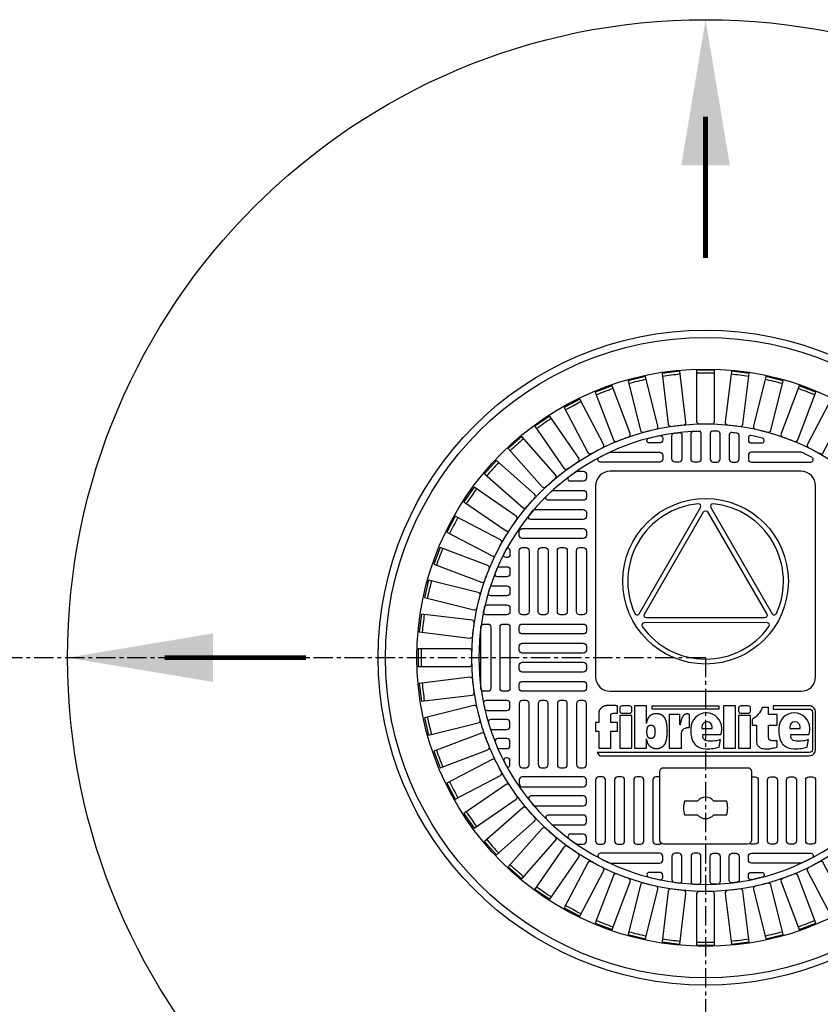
# Model space of a CAD drawing. Extents: x -169 to 7270, y -140 to 2984.
# Tile 576 of 656: x 6406 to 6427, y 1241 to 1266. Entities that reach past the tile are written whole.
import ezdxf

# ---------------------------------------------------------------- set-up
doc = ezdxf.new("R2010")
doc.units = 0
doc.header["$MEASUREMENT"] = 0
doc.linetypes.add('CENTER1', pattern=[0.6625, 0.5, -0.075, 0.0125, -0.075])
for name, color, linetype in [('CENTERLINE', 3, 'CENTER1'), ('MONITOR-WELL-COVER', 2, 'CONTINUOUS'), ('MONITOR-WELL-COVER-HATCH', 252, 'CONTINUOUS'), ('TANK-SLOPE', 3, 'CONTINUOUS')]:
    doc.layers.add(name, color=color, linetype=linetype)

# ---------------------------------------------------------------- blocks, each defined once
blk = doc.blocks.new('A$C50C34665')
at = {"layer": 'MONITOR-WELL-COVER', "color": 2}
for points in [[(-14.27, 5.83), (-14.27, 4.51), (-14.7, 4.51), (-14.7, 3.35), (-14.27, 3.35), (-14.27, 1.04), (-12.64, 1.04), (-12.64, 3.35), (-11.71, 3.35), (-11.71, 4.51), (-12.64, 4.51), (-12.64, 5.43, -0.414214), (-12.33, 5.74), (-11.71, 5.74), (-11.71, 6.75)], [(-3.27, 4.19), (-3.3, 4.19), (-3.3, 5.56), (-4.73, 5.56), (-4.73, 1.04), (-3.1, 1.04), (-3.1, 2.94, -0.414214), (-2.23, 3.82), (-2, 3.82), (-2, 5.56, 0.015515), (-2.07, 5.59, 0.024733), (-2.11, 5.61, 0.005946), (-2.2, 5.64, 0.01287), (-2.24, 5.65, 0.049414), (-2.32, 5.67, 0.053929), (-2.4, 5.66, 0.036627), (-2.48, 5.64, 0.042565), (-2.54, 5.62, 0.006291), (-2.59, 5.59, 0.008872), (-2.63, 5.57, 0.009321), (-2.69, 5.53, 0.009742), (-2.75, 5.5, 0.028906), (-2.8, 5.45, 0.027693), (-2.85, 5.4, 0.02663), (-2.9, 5.35, 0.041647), (-2.93, 5.3, 0.000265), (-2.95, 5.25, 0.000163), (-2.99, 5.17, 0.000116), (-3.04, 5.07, 0.000666), (-3.05, 5.06, 0.034843), (-3.06, 5.02, 0.014153), (-3.09, 4.94, 0.001676), (-3.11, 4.87, -0.00303), (-3.13, 4.79, -0.000398), (-3.15, 4.72, 0.000724), (-3.17, 4.65, 0.00166), (-3.19, 4.57, 0.006697), (-3.2, 4.55, 0.003794), (-3.2, 4.53, 0.000693), (-3.22, 4.42, 0.000272), (-3.23, 4.41, 0.00002), (-3.27, 4.22, 0.002677), (-3.27, 4.2, 0.000101), (-3.27, 4.19)]]:
    blk.add_lwpolyline(points, format="xyb", dxfattribs=at)
for points in [[(9.29, 6.75), (9.29, 6.31), (14.18, 6.31, -0.414214), (14.6, 5.9), (14.6, 0.85, -0.414214), (14.18, 0.44), (-14.49, 0.44), (-14.16, 0), (14.16, 0, 0.414214), (15.03, 0.88), (15.03, 5.87, 0.414214), (14.16, 6.75)], [(-11.11, 5.74), (-10.11, 5.74, 0.414214), (-9.79, 6.05), (-9.79, 6.43, 0.414214), (-10.11, 6.75), (-11.11, 6.75, 0.414214), (-11.42, 6.43), (-11.42, 6.05, 0.414214)], [(4.94, 5.74), (5.94, 5.74, 0.414214), (6.26, 6.05), (6.26, 6.43, 0.414214), (5.94, 6.75), (4.94, 6.75, 0.414214), (4.63, 6.43), (4.63, 6.05, 0.414214)], [(2.2, 2.2), (1.93, 2.12), (1.78, 2.08), (1.63, 2.04), (1.43, 2), (1.21, 1.98), (0.93, 1.97), (0.73, 1.96), (0.5, 1.98), (0.32, 2.02), (0.14, 2.08), (0, 2.19), (-0.09, 2.28), (-0.17, 2.41), (-0.19, 2.5), (-0.19, 2.89), (2.25, 2.89), (2.29, 3.01), (2.31, 3.12), (2.34, 3.29), (2.35, 3.43), (2.36, 3.55), (2.37, 3.71, 1), (-1.82, 3.71), (-1.82, 3.5), (-1.81, 3.24), (-1.82, 3.02), (-1.78, 2.75), (-1.74, 2.51), (-1.69, 2.29), (-1.6, 2.04), (-1.52, 1.89), (-1.41, 1.73), (-1.3, 1.59), (-1.15, 1.44), (-1, 1.33), (-0.82, 1.21), (-0.64, 1.13), (-0.41, 1.04), (-0.16, 0.99), (0.15, 0.95), (0.47, 0.95), (0.74, 0.95), (1.03, 0.97), (1.26, 1), (1.45, 1.02), (1.61, 1.06), (1.78, 1.1), (1.97, 1.16), (2.01, 1.18)], [(9.82, 1.17), (9.82, 2.02), (9.11, 2.02, -0.414214), (8.67, 2.46), (8.67, 4.13), (9.82, 4.13), (9.82, 5.6), (8.67, 5.6), (8.67, 6.51), (7.83, 6.51, -0.161868), (6.46, 4.92), (6.46, 4.12), (7.04, 4.12), (7.04, 1.84), (7.08, 1.67), (7.11, 1.53), (7.18, 1.43), (7.25, 1.33), (7.35, 1.25), (7.45, 1.16), (7.55, 1.09), (7.77, 1), (7.97, 0.97), (8.13, 0.95), (8.28, 0.95), (8.47, 0.95), (8.67, 0.95), (8.83, 0.96), (9, 0.98), (9.14, 1.01), (9.29, 1.05), (9.44, 1.08), (9.64, 1.12)], [(11.69, 2.5), (11.69, 2.89), (14.14, 2.89), (14.18, 3.01), (14.19, 3.12), (14.22, 3.29), (14.24, 3.43), (14.24, 3.55), (14.25, 3.71, 1), (10.06, 3.71), (10.07, 3.5), (10.07, 3.24), (10.07, 3.02), (10.1, 2.75), (10.14, 2.51), (10.19, 2.29), (10.28, 2.04), (10.37, 1.89), (10.48, 1.73), (10.58, 1.59), (10.73, 1.44), (10.88, 1.33), (11.06, 1.21), (11.24, 1.13), (11.47, 1.04), (11.72, 0.99), (12.03, 0.95), (12.35, 0.95), (12.62, 0.95), (12.92, 0.97), (13.15, 1), (13.33, 1.02), (13.49, 1.06), (13.66, 1.1), (13.85, 1.16), (13.89, 1.18), (14.08, 2.2), (13.81, 2.12), (13.67, 2.08), (13.52, 2.04), (13.31, 2), (13.09, 1.98), (12.81, 1.97), (12.61, 1.96), (12.39, 1.98), (12.2, 2.02), (12.02, 2.08), (11.88, 2.19), (11.79, 2.28), (11.72, 2.41)], [(1.07, 3.71), (1.07, 3.89, 1), (-0.33, 3.89), (-0.33, 3.71)], [(12.95, 3.71), (12.95, 3.89, 1), (11.55, 3.89), (11.55, 3.71)]]:
    blk.add_lwpolyline(points, format="xyb", close=True, dxfattribs=at)
for points in [[(-11.71, 6.75), (-11.8, 6.76), (-11.88, 6.77), (-11.95, 6.78), (-12.02, 6.78), (-12.07, 6.79), (-12.12, 6.8), (-12.17, 6.8), (-12.21, 6.8), (-12.25, 6.81), (-12.3, 6.81), (-12.34, 6.81), (-12.38, 6.81), (-12.42, 6.81), (-12.46, 6.81), (-12.5, 6.81), (-12.55, 6.81), (-12.59, 6.81), (-12.63, 6.81), (-12.67, 6.81), (-12.71, 6.81), (-12.75, 6.81), (-12.8, 6.81), (-12.84, 6.81), (-12.88, 6.81), (-12.93, 6.81), (-12.98, 6.81), (-13.02, 6.8), (-13.07, 6.8), (-13.11, 6.8), (-13.15, 6.79), (-13.2, 6.79), (-13.23, 6.78), (-13.27, 6.78), (-13.31, 6.77), (-13.34, 6.76), (-13.37, 6.76), (-13.4, 6.75), (-13.42, 6.74), (-13.45, 6.74), (-13.48, 6.73), (-13.5, 6.72), (-13.53, 6.71), (-13.55, 6.7), (-13.57, 6.7), (-13.6, 6.69), (-13.62, 6.68), (-13.64, 6.66), (-13.67, 6.65), (-13.69, 6.64), (-13.71, 6.63), (-13.73, 6.61), (-13.75, 6.6), (-13.77, 6.59), (-13.79, 6.57), (-13.81, 6.56), (-13.83, 6.54), (-13.84, 6.53), (-13.86, 6.52), (-13.87, 6.51), (-13.89, 6.49), (-13.9, 6.48), (-13.92, 6.47), (-13.93, 6.45), (-13.95, 6.44), (-13.96, 6.42), (-13.98, 6.41), (-14, 6.39), (-14.02, 6.37), (-14.04, 6.35), (-14.06, 6.33), (-14.07, 6.31), (-14.09, 6.29), (-14.11, 6.27), (-14.12, 6.25), (-14.14, 6.23), (-14.15, 6.2), (-14.16, 6.18), (-14.18, 6.15), (-14.19, 6.12), (-14.2, 6.1), (-14.21, 6.06), (-14.22, 6.03), (-14.23, 6), (-14.24, 5.96), (-14.25, 5.93), (-14.26, 5.9), (-14.26, 5.87), (-14.27, 5.83)], [(-7.8, 4.38), (-7.8, 6.75), (-9.43, 6.75), (-9.43, 1.04), (-7.8, 1.04), (-7.8, 2.29)], [(-7.8, 4.38), (-7.8, 4.4), (-7.79, 4.45), (-7.78, 4.49), (-7.77, 4.54), (-7.76, 4.58), (-7.75, 4.63), (-7.74, 4.67), (-7.73, 4.71), (-7.71, 4.75), (-7.7, 4.79), (-7.69, 4.83), (-7.68, 4.87), (-7.66, 4.9), (-7.65, 4.94), (-7.63, 4.98), (-7.62, 5.01), (-7.6, 5.05), (-7.58, 5.08), (-7.56, 5.11), (-7.55, 5.14), (-7.53, 5.18), (-7.51, 5.21), (-7.48, 5.24), (-7.46, 5.27), (-7.44, 5.3), (-7.42, 5.33), (-7.39, 5.35), (-7.37, 5.38), (-7.34, 5.4), (-7.31, 5.43), (-7.29, 5.45), (-7.26, 5.47), (-7.23, 5.49), (-7.2, 5.52), (-7.17, 5.53), (-7.13, 5.55), (-7.1, 5.57), (-7.07, 5.59), (-7.03, 5.61), (-6.99, 5.62), (-6.95, 5.64), (-6.91, 5.65), (-6.87, 5.66), (-6.83, 5.68), (-6.79, 5.69), (-6.75, 5.7), (-6.71, 5.71), (-6.67, 5.71), (-6.63, 5.72), (-6.59, 5.72), (-6.55, 5.72), (-6.51, 5.73), (-6.46, 5.73), (-6.42, 5.73), (-6.38, 5.72), (-6.34, 5.72), (-6.3, 5.72), (-6.26, 5.71), (-6.22, 5.71), (-6.18, 5.7), (-6.14, 5.69), (-6.1, 5.68), (-6.06, 5.66), (-6.02, 5.65), (-5.98, 5.64), (-5.94, 5.62), (-5.9, 5.61), (-5.86, 5.59), (-5.83, 5.57), (-5.79, 5.55), (-5.76, 5.53), (-5.73, 5.52), (-5.7, 5.49), (-5.67, 5.47), (-5.64, 5.45), (-5.62, 5.43), (-5.59, 5.4), (-5.56, 5.38), (-5.54, 5.35), (-5.51, 5.33), (-5.49, 5.3), (-5.47, 5.27), (-5.45, 5.24), (-5.42, 5.21), (-5.4, 5.18), (-5.38, 5.14), (-5.36, 5.11), (-5.35, 5.08), (-5.33, 5.05), (-5.31, 5.01), (-5.3, 4.98), (-5.28, 4.94), (-5.27, 4.9), (-5.25, 4.87), (-5.24, 4.83), (-5.23, 4.79), (-5.22, 4.75), (-5.2, 4.71), (-5.19, 4.67), (-5.18, 4.63), (-5.17, 4.58), (-5.16, 4.54), (-5.15, 4.49), (-5.14, 4.45), (-5.13, 4.4), (-5.12, 4.35), (-5.11, 4.31), (-5.11, 4.26), (-5.1, 4.22), (-5.1, 4.18), (-5.09, 4.14), (-5.09, 4.1), (-5.08, 4.06), (-5.08, 4.02), (-5.08, 3.98), (-5.08, 3.94), (-5.07, 3.9), (-5.07, 3.86), (-5.07, 3.83), (-5.06, 3.79), (-5.06, 3.75), (-5.06, 3.71), (-5.06, 3.68), (-5.05, 3.64), (-5.05, 3.61), (-5.05, 3.57), (-5.05, 3.54), (-5.05, 3.5), (-5.05, 3.47), (-5.05, 3.43), (-5.04, 3.4), (-5.04, 3.37), (-5.04, 3.33), (-5.04, 3.3), (-5.04, 3.27), (-5.05, 3.24), (-5.05, 3.2), (-5.05, 3.17), (-5.05, 3.13), (-5.05, 3.1), (-5.05, 3.06), (-5.05, 3.03), (-5.06, 2.99), (-5.06, 2.95), (-5.06, 2.92), (-5.06, 2.88), (-5.07, 2.84), (-5.07, 2.8), (-5.07, 2.77), (-5.08, 2.73), (-5.08, 2.69), (-5.08, 2.65), (-5.08, 2.61), (-5.09, 2.57), (-5.09, 2.53), (-5.1, 2.49), (-5.1, 2.45), (-5.11, 2.41), (-5.11, 2.36), (-5.12, 2.32), (-5.13, 2.27), (-5.14, 2.22), (-5.15, 2.18), (-5.16, 2.13), (-5.17, 2.09), (-5.18, 2.04), (-5.19, 2), (-5.2, 1.96), (-5.22, 1.92), (-5.23, 1.88), (-5.24, 1.84), (-5.25, 1.8), (-5.27, 1.76), (-5.28, 1.73), (-5.3, 1.69), (-5.31, 1.66), (-5.33, 1.62), (-5.35, 1.59), (-5.36, 1.56), (-5.38, 1.53), (-5.4, 1.49), (-5.42, 1.46), (-5.45, 1.43), (-5.47, 1.4), (-5.49, 1.37), (-5.51, 1.34), (-5.54, 1.32), (-5.56, 1.29), (-5.59, 1.27), (-5.62, 1.24), (-5.64, 1.22), (-5.67, 1.2), (-5.7, 1.17), (-5.73, 1.15), (-5.76, 1.14), (-5.79, 1.12), (-5.83, 1.1), (-5.86, 1.08), (-5.9, 1.06), (-5.94, 1.05), (-5.98, 1.03), (-6.02, 1.02), (-6.06, 1), (-6.1, 0.99), (-6.14, 0.98), (-6.18, 0.97), (-6.22, 0.96), (-6.26, 0.96), (-6.3, 0.95), (-6.34, 0.95), (-6.38, 0.94), (-6.42, 0.94), (-6.46, 0.94), (-6.51, 0.94), (-6.55, 0.94), (-6.59, 0.95), (-6.63, 0.95), (-6.67, 0.96), (-6.71, 0.96), (-6.75, 0.97), (-6.79, 0.98), (-6.83, 0.99), (-6.87, 1), (-6.91, 1.02), (-6.95, 1.03), (-6.99, 1.05), (-7.03, 1.06), (-7.07, 1.08), (-7.1, 1.1), (-7.13, 1.12), (-7.17, 1.14), (-7.2, 1.15), (-7.23, 1.17), (-7.26, 1.2), (-7.29, 1.22), (-7.31, 1.24), (-7.34, 1.27), (-7.37, 1.29), (-7.39, 1.32), (-7.42, 1.34), (-7.44, 1.37), (-7.46, 1.4), (-7.48, 1.43), (-7.51, 1.46), (-7.53, 1.49), (-7.55, 1.53), (-7.56, 1.56), (-7.58, 1.59), (-7.6, 1.62), (-7.62, 1.66), (-7.63, 1.69), (-7.65, 1.73), (-7.66, 1.76), (-7.68, 1.8), (-7.69, 1.84), (-7.7, 1.88), (-7.71, 1.92), (-7.73, 1.96), (-7.74, 2), (-7.75, 2.04), (-7.76, 2.09), (-7.77, 2.13), (-7.78, 2.18), (-7.79, 2.22), (-7.8, 2.27), (-7.8, 2.29)]]:
    blk.add_lwpolyline(points, dxfattribs=at)
for points in [[(-7.07, 6.31), (-7.07, 6.75), (1.95, 6.75), (1.95, 6.31)], [(2.61, 1.04), (4.23, 1.04), (4.23, 6.75), (2.61, 6.75)], [(-11.42, 1.04), (-9.79, 1.04), (-9.79, 5.45), (-11.42, 5.45)], [(4.63, 1.04), (6.26, 1.04), (6.26, 5.45), (4.63, 5.45)], [(-6.67, 3.14), (-6.67, 3.12), (-6.67, 3.11), (-6.67, 3.1), (-6.67, 3.08), (-6.67, 3.07), (-6.68, 3.05), (-6.68, 3.04), (-6.68, 3.02), (-6.68, 3.01), (-6.68, 2.99), (-6.68, 2.98), (-6.68, 2.97), (-6.68, 2.95), (-6.68, 2.93), (-6.69, 2.92), (-6.69, 2.9), (-6.69, 2.89), (-6.69, 2.87), (-6.7, 2.85), (-6.7, 2.83), (-6.7, 2.82), (-6.71, 2.8), (-6.71, 2.78), (-6.72, 2.76), (-6.72, 2.75), (-6.72, 2.73), (-6.73, 2.72), (-6.73, 2.7), (-6.74, 2.68), (-6.74, 2.67), (-6.75, 2.66), (-6.75, 2.64), (-6.76, 2.63), (-6.76, 2.61), (-6.77, 2.6), (-6.78, 2.59), (-6.78, 2.57), (-6.79, 2.56), (-6.8, 2.55), (-6.8, 2.54), (-6.81, 2.53), (-6.82, 2.51), (-6.83, 2.5), (-6.84, 2.49), (-6.85, 2.48), (-6.86, 2.47), (-6.87, 2.46), (-6.88, 2.45), (-6.89, 2.44), (-6.9, 2.43), (-6.91, 2.42), (-6.92, 2.42), (-6.93, 2.41), (-6.94, 2.4), (-6.95, 2.39), (-6.97, 2.39), (-6.98, 2.38), (-6.99, 2.37), (-7.01, 2.37), (-7.02, 2.36), (-7.04, 2.36), (-7.05, 2.35), (-7.07, 2.35), (-7.08, 2.34), (-7.1, 2.34), (-7.12, 2.34), (-7.13, 2.33), (-7.15, 2.33), (-7.16, 2.33), (-7.18, 2.33), (-7.19, 2.33), (-7.21, 2.33), (-7.23, 2.33), (-7.24, 2.33), (-7.26, 2.33), (-7.27, 2.33), (-7.29, 2.33), (-7.3, 2.34), (-7.32, 2.34), (-7.34, 2.34), (-7.35, 2.35), (-7.37, 2.35), (-7.38, 2.36), (-7.4, 2.36), (-7.41, 2.37), (-7.43, 2.37), (-7.44, 2.38), (-7.45, 2.39), (-7.47, 2.39), (-7.48, 2.4), (-7.49, 2.41), (-7.5, 2.42), (-7.51, 2.42), (-7.52, 2.43), (-7.53, 2.44), (-7.54, 2.45), (-7.55, 2.46), (-7.56, 2.47), (-7.57, 2.48), (-7.58, 2.49), (-7.59, 2.5), (-7.6, 2.51), (-7.61, 2.53), (-7.62, 2.54), (-7.62, 2.55), (-7.63, 2.56), (-7.64, 2.57), (-7.64, 2.59), (-7.65, 2.6), (-7.66, 2.61), (-7.66, 2.63), (-7.67, 2.64), (-7.67, 2.66), (-7.68, 2.67), (-7.68, 2.68), (-7.69, 2.7), (-7.69, 2.72), (-7.7, 2.73), (-7.7, 2.75), (-7.7, 2.76), (-7.71, 2.78), (-7.71, 2.8), (-7.72, 2.82), (-7.72, 2.83), (-7.72, 2.85), (-7.73, 2.87), (-7.73, 2.89), (-7.73, 2.9), (-7.73, 2.92), (-7.73, 2.93), (-7.74, 2.95), (-7.74, 2.97), (-7.74, 2.98), (-7.74, 2.99), (-7.74, 3.01), (-7.74, 3.02), (-7.74, 3.04), (-7.74, 3.05), (-7.74, 3.07), (-7.75, 3.08), (-7.75, 3.1), (-7.75, 3.11), (-7.75, 3.12), (-7.75, 3.14), (-7.75, 3.15), (-7.75, 3.16), (-7.75, 3.18), (-7.75, 3.19), (-7.75, 3.2), (-7.75, 3.22), (-7.75, 3.23), (-7.75, 3.24), (-7.75, 3.25), (-7.75, 3.27), (-7.75, 3.28), (-7.75, 3.29), (-7.75, 3.3), (-7.75, 3.32), (-7.75, 3.33), (-7.75, 3.34), (-7.75, 3.36), (-7.75, 3.37), (-7.75, 3.39), (-7.75, 3.4), (-7.74, 3.41), (-7.74, 3.43), (-7.74, 3.44), (-7.74, 3.46), (-7.74, 3.47), (-7.74, 3.49), (-7.74, 3.5), (-7.74, 3.52), (-7.74, 3.53), (-7.73, 3.55), (-7.73, 3.56), (-7.73, 3.58), (-7.73, 3.6), (-7.73, 3.61), (-7.72, 3.63), (-7.72, 3.65), (-7.72, 3.67), (-7.71, 3.68), (-7.71, 3.7), (-7.7, 3.72), (-7.7, 3.73), (-7.7, 3.75), (-7.69, 3.77), (-7.69, 3.78), (-7.68, 3.8), (-7.68, 3.81), (-7.67, 3.83), (-7.67, 3.84), (-7.66, 3.85), (-7.66, 3.87), (-7.65, 3.88), (-7.64, 3.89), (-7.64, 3.91), (-7.63, 3.92), (-7.62, 3.93), (-7.62, 3.94), (-7.61, 3.96), (-7.6, 3.97), (-7.59, 3.98), (-7.58, 3.99), (-7.57, 4), (-7.56, 4.01), (-7.55, 4.02), (-7.54, 4.03), (-7.53, 4.04), (-7.52, 4.05), (-7.51, 4.06), (-7.5, 4.07), (-7.49, 4.07), (-7.48, 4.08), (-7.47, 4.09), (-7.45, 4.1), (-7.44, 4.1), (-7.43, 4.11), (-7.41, 4.11), (-7.4, 4.12), (-7.38, 4.13), (-7.37, 4.13), (-7.35, 4.14), (-7.34, 4.14), (-7.32, 4.14), (-7.3, 4.15), (-7.29, 4.15), (-7.27, 4.15), (-7.26, 4.15), (-7.24, 4.15), (-7.23, 4.15), (-7.21, 4.15), (-7.19, 4.15), (-7.18, 4.15), (-7.16, 4.15), (-7.15, 4.15), (-7.13, 4.15), (-7.12, 4.15), (-7.1, 4.14), (-7.08, 4.14), (-7.07, 4.14), (-7.05, 4.13), (-7.04, 4.13), (-7.02, 4.12), (-7.01, 4.11), (-6.99, 4.11), (-6.98, 4.1), (-6.97, 4.1), (-6.95, 4.09), (-6.94, 4.08), (-6.93, 4.07), (-6.92, 4.07), (-6.91, 4.06), (-6.9, 4.05), (-6.89, 4.04), (-6.88, 4.03), (-6.87, 4.02), (-6.86, 4.01), (-6.85, 4), (-6.84, 3.99), (-6.83, 3.98), (-6.82, 3.97), (-6.81, 3.96), (-6.8, 3.94), (-6.8, 3.93), (-6.79, 3.92), (-6.78, 3.91), (-6.78, 3.89), (-6.77, 3.88), (-6.76, 3.87), (-6.76, 3.85), (-6.75, 3.84), (-6.75, 3.83), (-6.74, 3.81), (-6.74, 3.8), (-6.73, 3.78), (-6.73, 3.77), (-6.72, 3.75), (-6.72, 3.73), (-6.72, 3.72), (-6.71, 3.7), (-6.71, 3.68), (-6.7, 3.67), (-6.7, 3.65), (-6.7, 3.63), (-6.69, 3.61), (-6.69, 3.6), (-6.69, 3.58), (-6.69, 3.56), (-6.68, 3.55), (-6.68, 3.53), (-6.68, 3.52), (-6.68, 3.5), (-6.68, 3.49), (-6.68, 3.47), (-6.68, 3.46), (-6.68, 3.44), (-6.68, 3.43), (-6.67, 3.41), (-6.67, 3.4), (-6.67, 3.39), (-6.67, 3.37), (-6.67, 3.36), (-6.67, 3.34), (-6.67, 3.33), (-6.67, 3.32), (-6.67, 3.3), (-6.67, 3.29), (-6.67, 3.28), (-6.67, 3.27), (-6.67, 3.25), (-6.67, 3.24), (-6.67, 3.23), (-6.67, 3.22), (-6.67, 3.2), (-6.67, 3.19), (-6.67, 3.18), (-6.67, 3.16), (-6.67, 3.15)]]:
    blk.add_lwpolyline(points, close=True, dxfattribs=at)

msp = doc.modelspace()

# ---------------------------------------------------------------- linework, layer by layer
at = {"layer": 'CENTERLINE'}
for q in [(6357.69428, 1250.01839), (6423.69428, 1184.01839)]:
    msp.add_line((6423.69428, 1250.01839), q, dxfattribs=at)
at = {"layer": 'MONITOR-WELL-COVER', "color": 2}
for points in [[(6421.23463, 1254.82154, 0.41421356), (6420.85963, 1254.44654), (6420.85963, 1249.52725, 0.41421356), (6421.23463, 1249.15225), (6426.15392, 1249.15225, 0.41421356), (6426.52892, 1249.52725), (6426.52892, 1254.44654, 0.41421356), (6426.15392, 1254.82154)], [(6421.98011, 1251.14926), (6423.562, 1253.89019, 0.60977257), (6423.50187, 1253.98364, 0.51509157), (6421.86911, 1251.15456, 0.60977257)], [(6425.51974, 1251.15522, 0.5150917), (6423.88596, 1253.98371, 0.6097725), (6423.82587, 1253.89023), (6425.40875, 1251.14987, 0.6097725)], [(6425.26958, 1251.13941, -0.57736514), (6425.21547, 1251.04565), (6422.17231, 1251.0451, -0.57736506), (6422.11817, 1251.13884), (6423.63927, 1253.7743, -0.5773206), (6423.74752, 1253.77432)], [(6422.06181, 1250.8211, 0.51479584), (6425.32716, 1250.82169, 0.60993291), (6425.27627, 1250.92049), (6422.11266, 1250.91992, 0.60993291)]]:
    msp.add_lwpolyline(points, format="xyb", close=True, dxfattribs=at)
at = {"layer": 'MONITOR-WELL-COVER', "color": 2, "flags": 128}
for points in [[(6422.6116, 1245.21524, -0.41421356), (6422.51317, 1245.31367), (6422.51317, 1247.08532, -0.41421356), (6422.6116, 1247.18375), (6424.77695, 1247.18375, -0.41421356), (6424.87538, 1247.08532), (6424.87538, 1245.31367, -0.41421356), (6424.77695, 1245.21524)], [(6424.23695, 1245.97018, 0.15910028), (6424.23695, 1246.32451), (6423.90537, 1246.32451, 0.4662524), (6423.48318, 1246.32451), (6423.1516, 1246.32451, 0.15910028), (6423.1516, 1245.97018), (6423.48318, 1245.97018, 0.4662524), (6423.90537, 1245.97018)]]:
    msp.add_lwpolyline(points, format="xyb", close=True, dxfattribs=at)
at = {"layer": 'MONITOR-WELL-COVER', "color": 4}
msp.add_circle((6423.69428, 1250.01839), 8.4375, dxfattribs=at)
at = {"layer": 'MONITOR-WELL-COVER', "color": 1}
msp.add_circle((6423.69428, 1250.01839), 8.25, dxfattribs=at)
at = {"layer": 'MONITOR-WELL-COVER', "color": 2}
for centre, radius in [((6423.69428, 1250.01839), 7.4375), ((6423.69428, 1251.9869), 2.13227)]:
    msp.add_circle(centre, radius, dxfattribs=at)
at = {"layer": 'MONITOR-WELL-COVER-HATCH', "linetype": 'Continuous'}
for p, q in [((6418.65491, 1252.67587), (6418.65491, 1252.67587)), ((6418.57617, 1252.36091), (6418.57617, 1252.36091)), ((6418.65491, 1252.18375), (6418.65491, 1252.18375)), ((6418.57617, 1247.67587), (6418.57617, 1247.67587))]:
    msp.add_line(p, q, dxfattribs=at)
for points in [[(6422.09392, 1255.82701, -0.00491171), (6422.41192, 1255.90539, 0.41709369), (6422.46066, 1255.98513), (6422.14571, 1257.26293), (6421.69876, 1257.15276), (6422.01371, 1255.87496, 0.41709369), (6422.09392, 1255.82701)], [(6422.80574, 1255.97756, -0.00491171), (6423.13087, 1256.01704, 0.41709369), (6423.18887, 1256.09032), (6423.03024, 1257.39677), (6422.57326, 1257.34128), (6422.73189, 1256.03483, 0.41709369), (6422.80574, 1255.97756)], [(6423.53052, 1256.04121, -0.00491171), (6423.85803, 1256.04121, 0.41709369), (6423.92444, 1256.10697), (6423.92444, 1257.42301), (6423.46411, 1257.42301), (6423.46411, 1256.10697, 0.41709369), (6423.53052, 1256.04121)], [(6424.25768, 1256.01704, -0.00491171), (6424.58281, 1255.97756, 0.41709369), (6424.65666, 1256.03483), (6424.81529, 1257.34128), (6424.35832, 1257.39677), (6424.19968, 1256.09032, 0.41709369), (6424.25768, 1256.01704)], [(6424.97663, 1255.90539, -0.00491171), (6425.29463, 1255.82701, 0.41709369), (6425.37485, 1255.87496), (6425.6898, 1257.15276), (6425.24284, 1257.26293), (6424.92789, 1255.98513, 0.41709369), (6424.97663, 1255.90539)], [(6421.40544, 1255.59175, -0.00491171), (6421.71167, 1255.70789, 0.41709369), (6421.75045, 1255.79293), (6421.28377, 1257.02345), (6420.85335, 1256.86021), (6421.32003, 1255.62969, 0.41709369), (6421.40544, 1255.59175)], [(6425.67688, 1255.70789, -0.00491171), (6425.98311, 1255.59175, 0.41709369), (6426.06852, 1255.62969), (6426.5352, 1256.86021), (6426.10478, 1257.02345), (6425.63811, 1255.79293, 0.41709369), (6425.67688, 1255.70789)], [(6420.75033, 1255.27523, -0.00491171), (6421.04033, 1255.42743, 0.41709369), (6421.06858, 1255.51652), (6420.45698, 1256.68182), (6420.04938, 1256.46789), (6420.66097, 1255.30259, 0.41709369), (6420.75033, 1255.27523)], [(6426.34822, 1255.42743, -0.00491171), (6426.63822, 1255.27523, 0.41709369), (6426.72758, 1255.30259), (6427.33918, 1256.46789), (6426.93157, 1256.68182), (6426.31998, 1255.51652, 0.41709369), (6426.34822, 1255.42743)], [(6420.13815, 1254.88205, -0.00491171), (6420.4077, 1255.0681, 0.41709369), (6420.42499, 1255.15994), (6419.6774, 1256.24302), (6419.29855, 1255.98152), (6420.04615, 1254.89844, 0.41709369), (6420.13815, 1254.88205)], [(6419.57783, 1254.41794, -0.00491171), (6419.82298, 1254.63513, 0.41709369), (6419.82908, 1254.72838), (6418.95639, 1255.71346), (6418.61182, 1255.4082), (6419.48452, 1254.42313, 0.41709369), (6419.57783, 1254.41794)], [(6419.07754, 1253.88968, -0.00491171), (6419.29472, 1254.13483, 0.41709369), (6419.28954, 1254.22815), (6418.30447, 1255.10084), (6417.99921, 1254.75628), (6418.98428, 1253.88358, 0.41709369), (6419.07754, 1253.88968)], [(6418.64457, 1253.30497, -0.00491171), (6418.83062, 1253.57451, 0.41709369), (6418.81423, 1253.66652), (6417.73114, 1254.41412), (6417.46964, 1254.03527), (6418.55273, 1253.28767, 0.41709369), (6418.64457, 1253.30497)], [(6418.28523, 1252.67233, -0.00491171), (6418.43744, 1252.96234, 0.41709369), (6418.41007, 1253.0517), (6417.24477, 1253.66329), (6417.03085, 1253.25569), (6418.19615, 1252.64409, 0.41709369), (6418.28523, 1252.67233)], [(6418.00477, 1252.001, -0.00491171), (6418.12091, 1252.30723, 0.41709369), (6418.08298, 1252.39264), (6416.85245, 1252.85931), (6416.68922, 1252.4289), (6417.91974, 1251.96222, 0.41709369), (6418.00477, 1252.001)], [(6417.80728, 1251.30075, -0.00491171), (6417.88566, 1251.61875, 0.41709369), (6417.8377, 1251.69896), (6416.5599, 1252.01391), (6416.44974, 1251.56696), (6417.72754, 1251.25201, 0.41709369), (6417.80728, 1251.30075)], [(6417.69563, 1250.5818, -0.00491171), (6417.73511, 1250.90693, 0.41709369), (6417.67784, 1250.98078), (6416.37139, 1251.13941), (6416.3159, 1250.68243), (6417.62235, 1250.5238, 0.41709369), (6417.69563, 1250.5818)], [(6417.67146, 1249.85463, -0.00491171), (6417.67146, 1250.18215, 0.41709369), (6417.6057, 1250.24856), (6416.28966, 1250.24856), (6416.28966, 1249.78823), (6417.6057, 1249.78823, 0.41709369), (6417.67146, 1249.85463)], [(6417.73511, 1249.12986, -0.00491171), (6417.69563, 1249.45499, 0.41709369), (6417.62235, 1249.51298), (6416.3159, 1249.35435), (6416.37139, 1248.89738), (6417.67784, 1249.05601, 0.41709369), (6417.73511, 1249.12986)], [(6417.88566, 1248.41804, -0.00491171), (6417.80728, 1248.73604, 0.41709369), (6417.72754, 1248.78478), (6416.44974, 1248.46983), (6416.5599, 1248.02287), (6417.8377, 1248.33782, 0.41709369), (6417.88566, 1248.41804)], [(6418.12091, 1247.72955, -0.00491171), (6418.00477, 1248.03579, 0.41709369), (6417.91974, 1248.07456), (6416.68922, 1247.60789), (6416.85245, 1247.17747), (6418.08298, 1247.64414, 0.41709369), (6418.12091, 1247.72955)], [(6418.43744, 1247.07445, -0.00491171), (6418.28523, 1247.36445, 0.41709369), (6418.19615, 1247.39269), (6417.03085, 1246.7811), (6417.24477, 1246.37349), (6418.41007, 1246.98509, 0.41709369), (6418.43744, 1247.07445)], [(6418.83062, 1246.46227, -0.00491171), (6418.64457, 1246.73181, 0.41709369), (6418.55273, 1246.74911), (6417.46964, 1246.00151), (6417.73114, 1245.62267), (6418.81423, 1246.37026, 0.41709369), (6418.83062, 1246.46227)], [(6419.29472, 1245.90195, -0.00491171), (6419.07754, 1246.1471, 0.41709369), (6418.98428, 1246.1532), (6417.99921, 1245.2805), (6418.30447, 1244.93594), (6419.28954, 1245.80864, 0.41709369), (6419.29472, 1245.90195)], [(6419.82298, 1245.40166, -0.00491171), (6419.57783, 1245.61884, 0.41709369), (6419.48452, 1245.61366), (6418.61182, 1244.62858), (6418.95639, 1244.32333), (6419.82908, 1245.3084, 0.41709369), (6419.82298, 1245.40166)], [(6420.4077, 1244.96868, -0.00491171), (6420.13815, 1245.15474, 0.41709369), (6420.04615, 1245.13834), (6419.29855, 1244.05526), (6419.6774, 1243.79376), (6420.42499, 1244.87684, 0.41709369), (6420.4077, 1244.96868)], [(6421.04033, 1244.60935, -0.00491171), (6420.75033, 1244.76155, 0.41709369), (6420.66097, 1244.73419), (6420.04938, 1243.56889), (6420.45698, 1243.35496), (6421.06858, 1244.52026, 0.41709369), (6421.04033, 1244.60935)], [(6426.63822, 1244.76155, -0.00491171), (6426.34822, 1244.60935, 0.41709369), (6426.31998, 1244.52026), (6426.93157, 1243.35496), (6427.33918, 1243.56889), (6426.72758, 1244.73419, 0.41709369), (6426.63822, 1244.76155)], [(6421.71167, 1244.32889, -0.00491171), (6421.40544, 1244.44503, 0.41709369), (6421.32003, 1244.40709), (6420.85335, 1243.17657), (6421.28377, 1243.01333), (6421.75045, 1244.24386, 0.41709369), (6421.71167, 1244.32889)], [(6425.98311, 1244.44503, -0.00491171), (6425.67688, 1244.32889, 0.41709369), (6425.63811, 1244.24386), (6426.10478, 1243.01333), (6426.5352, 1243.17657), (6426.06852, 1244.40709, 0.41709369), (6425.98311, 1244.44503)], [(6422.41192, 1244.1314, -0.00491171), (6422.09392, 1244.20978, 0.41709369), (6422.01371, 1244.16182), (6421.69876, 1242.88402), (6422.14571, 1242.77386), (6422.46066, 1244.05166, 0.41709369), (6422.41192, 1244.1314)], [(6425.29463, 1244.20978, -0.00491171), (6424.97663, 1244.1314, 0.41709369), (6424.92789, 1244.05166), (6425.24284, 1242.77386), (6425.6898, 1242.88402), (6425.37485, 1244.16182, 0.41709369), (6425.29463, 1244.20978)], [(6423.13087, 1244.01975, -0.00491171), (6422.80574, 1244.05923, 0.41709369), (6422.73189, 1244.00195), (6422.57326, 1242.6955), (6423.03024, 1242.64002), (6423.18887, 1243.94646, 0.41709369), (6423.13087, 1244.01975)], [(6423.85803, 1243.99557, -0.00491171), (6423.53052, 1243.99557, 0.41709369), (6423.46411, 1243.92982), (6423.46411, 1242.61377), (6423.92444, 1242.61377), (6423.92444, 1243.92982, 0.41709369), (6423.85803, 1243.99557)], [(6424.58281, 1244.05923, -0.00491171), (6424.25768, 1244.01975, 0.41709369), (6424.19968, 1243.94646), (6424.35832, 1242.64002), (6424.81529, 1242.6955), (6424.65666, 1244.00195, 0.41709369), (6424.58281, 1244.05923)]]:
    msp.add_lwpolyline(points, format="xyb", dxfattribs=at)
for points in [[(6422.59191, 1255.67798), (6422.59191, 1255.62863, -0.41421356), (6422.51317, 1255.54989), (6422.24685, 1255.54989, -0.88078983), (6422.23119, 1255.6729, -0.01255242), (6422.51681, 1255.7392, -0.47499675)], [(6423.08404, 1255.75732), (6423.08404, 1255.1365, -0.41421356), (6423.0053, 1255.05776), (6422.90687, 1255.05776, -0.41421356), (6422.82813, 1255.1365), (6422.82813, 1255.74045, -0.37391113), (6422.88194, 1255.80235, -0.00571073), (6423.01426, 1255.81939, -0.4488195)], [(6423.57617, 1255.79379), (6423.57617, 1255.1365, -0.41421356), (6423.49743, 1255.05776), (6423.399, 1255.05776, -0.41421356), (6423.32026, 1255.1365), (6423.32026, 1255.78821, -0.39850223), (6423.37939, 1255.85062, -0.00566907), (6423.51171, 1255.85626, -0.42339996)], [(6423.81239, 1255.79379), (6423.81239, 1255.1365, 0.41421356), (6423.89113, 1255.05776), (6423.98955, 1255.05776, 0.41421356), (6424.06829, 1255.1365), (6424.06829, 1255.78821, 0.39850223), (6424.00916, 1255.85062, 0.00566907), (6423.87684, 1255.85626, 0.42339996)], [(6424.30451, 1255.75732), (6424.30451, 1255.1365, 0.41421356), (6424.38325, 1255.05776), (6424.48168, 1255.05776, 0.41421356), (6424.56042, 1255.1365), (6424.56042, 1255.74045, 0.37391113), (6424.50661, 1255.80235, 0.00571073), (6424.37429, 1255.81939, 0.4488195)], [(6424.79664, 1255.67798), (6424.79664, 1255.62863, 0.41421356), (6424.87538, 1255.54989), (6425.1417, 1255.54989, 0.88078983), (6425.15736, 1255.6729, 0.01255242), (6424.87174, 1255.7392, 0.47499675)], [(6420.98157, 1255.05776, -0.78128622), (6420.95223, 1255.17545, -0.01267427), (6421.21708, 1255.30777, -0.10993883), (6421.24358, 1255.31367), (6422.51317, 1255.31367, -0.41421356), (6422.59191, 1255.23493), (6422.59191, 1255.1365, -0.41421356), (6422.51317, 1255.05776)], [(6426.40698, 1255.05776, 0.78128622), (6426.43632, 1255.17545, 0.01267427), (6426.17148, 1255.30777, 0.10993883), (6426.14497, 1255.31367), (6424.87538, 1255.31367, 0.41421356), (6424.79664, 1255.23493), (6424.79664, 1255.1365, 0.41421356), (6424.87538, 1255.05776)], [(6420.3549, 1254.81032, -0.15334179), (6420.39063, 1254.82154), (6420.54467, 1254.82154, -0.41421356), (6420.62341, 1254.7428), (6420.62341, 1254.64438, -0.41421356), (6420.54467, 1254.56564), (6420.2103, 1254.56564, -0.71935754), (6420.17261, 1254.678, -0.00964206)], [(6419.73555, 1254.31287, -0.18836628), (6419.77792, 1254.32942), (6420.54467, 1254.32942, -0.41421356), (6420.62341, 1254.25068), (6420.62341, 1254.15225, -0.41421356), (6420.54467, 1254.07351), (6419.64051, 1254.07351, -0.67100778), (6419.59666, 1254.18055, -0.0082117)], [(6419.19498, 1253.58138, -0.63010886), (6419.14632, 1253.6831, -0.00736221), (6419.25619, 1253.81542, -0.21918356), (6419.30368, 1253.83729), (6420.54467, 1253.83729, -0.41421356), (6420.62341, 1253.75855), (6420.62341, 1253.66012, -0.41421356), (6420.54467, 1253.58138)], [(6418.38491, 1252.36091), (6418.57617, 1252.36091, -0.41421356), (6418.65491, 1252.28217), (6418.65491, 1252.18375, -0.41421356), (6418.57617, 1252.10501), (6418.33059, 1252.10501, -0.53078582), (6418.27257, 1252.19075, -0.00613229), (6418.32748, 1252.32307, -0.29982265)], [(6418.09886, 1251.6933, -0.00593375), (6418.14018, 1251.82562, -0.32480274), (6418.19962, 1251.86879), (6418.57617, 1251.86879), (6418.57617, 1251.86879, -0.41421356), (6418.65491, 1251.79005), (6418.65491, 1251.69162), (6418.65491, 1251.69162, -0.41421356), (6418.57617, 1251.61288), (6418.15873, 1251.61288, -0.5022062)], [(6417.97347, 1251.19585, -0.00579688), (6418.00231, 1251.32818, -0.34941735), (6418.06322, 1251.37666), (6418.57617, 1251.37666), (6418.57617, 1251.37666, -0.41421356), (6418.65491, 1251.29792), (6418.65491, 1251.19949), (6418.65491, 1251.19949, -0.41421356), (6418.57617, 1251.12075), (6418.03469, 1251.12075, -0.47499675)], [(6417.97347, 1248.84093, 0.00579688), (6418.00231, 1248.70861, 0.34941735), (6418.06322, 1248.66012), (6418.57617, 1248.66012), (6418.57617, 1248.66012, 0.41421356), (6418.65491, 1248.73886), (6418.65491, 1248.83729), (6418.65491, 1248.83729, 0.41421356), (6418.57617, 1248.91603), (6418.03469, 1248.91603, 0.47499675)], [(6418.09886, 1248.34348, 0.00593375), (6418.14018, 1248.21116, 0.32480274), (6418.19962, 1248.168), (6418.57617, 1248.168), (6418.57617, 1248.168, 0.41421356), (6418.65491, 1248.24674), (6418.65491, 1248.34516), (6418.65491, 1248.34516, 0.41421356), (6418.57617, 1248.4239), (6418.15873, 1248.4239, 0.5022062)], [(6418.38491, 1247.67587), (6418.57617, 1247.67587, 0.41421356), (6418.65491, 1247.75461), (6418.65491, 1247.85304, 0.41421356), (6418.57617, 1247.93178), (6418.33059, 1247.93178, 0.53078582), (6418.27257, 1247.84603, 0.00613229), (6418.32748, 1247.71371, 0.29982265)], [(6419.19498, 1246.4554, 0.63010886), (6419.14632, 1246.35368, 0.00736221), (6419.25619, 1246.22136, 0.21918356), (6419.30368, 1246.19949), (6420.54467, 1246.19949, 0.41421356), (6420.62341, 1246.27823), (6420.62341, 1246.37666, 0.41421356), (6420.54467, 1246.4554)], [(6419.73555, 1245.72391, 0.18836628), (6419.77792, 1245.70737), (6420.54467, 1245.70737, 0.41421356), (6420.62341, 1245.78611), (6420.62341, 1245.88453, 0.41421356), (6420.54467, 1245.96327), (6419.64051, 1245.96327, 0.67100778), (6419.59666, 1245.85624, 0.0082117)], [(6420.3549, 1245.22646, 0.15334179), (6420.39063, 1245.21524), (6420.54467, 1245.21524, 0.41421356), (6420.62341, 1245.29398), (6420.62341, 1245.39241, 0.41421356), (6420.54467, 1245.47115), (6420.2103, 1245.47115, 0.71935754), (6420.17261, 1245.35879, 0.00964206)], [(6420.98157, 1244.97902, 0.78128622), (6420.95223, 1244.86134, 0.01267427), (6421.21708, 1244.72902, 0.10993883), (6421.24358, 1244.72312), (6422.51317, 1244.72312, 0.41421356), (6422.59191, 1244.80186), (6422.59191, 1244.90028, 0.41421356), (6422.51317, 1244.97902)], [(6423.08404, 1244.27947), (6423.08404, 1244.90028, 0.41421356), (6423.0053, 1244.97902), (6422.90687, 1244.97902, 0.41421356), (6422.82813, 1244.90028), (6422.82813, 1244.29633, 0.37391113), (6422.88194, 1244.23444, 0.00571073), (6423.01426, 1244.21739, 0.4488195)], [(6423.57617, 1244.24299), (6423.57617, 1244.90028, 0.41421356), (6423.49743, 1244.97902), (6423.399, 1244.97902, 0.41421356), (6423.32026, 1244.90028), (6423.32026, 1244.24857, 0.39850223), (6423.37939, 1244.18617, 0.00566907), (6423.51171, 1244.18052, 0.42339996)], [(6423.81239, 1244.24299), (6423.81239, 1244.90028, -0.41421356), (6423.89113, 1244.97902), (6423.98955, 1244.97902, -0.41421356), (6424.06829, 1244.90028), (6424.06829, 1244.24857, -0.39850223), (6424.00916, 1244.18617, -0.00566907), (6423.87684, 1244.18052, -0.42339996)], [(6424.30451, 1244.27947), (6424.30451, 1244.90028, -0.41421356), (6424.38325, 1244.97902), (6424.48168, 1244.97902, -0.41421356), (6424.56042, 1244.90028), (6424.56042, 1244.29633, -0.37391113), (6424.50661, 1244.23444, -0.00571073), (6424.37429, 1244.21739, -0.4488195)], [(6426.40698, 1244.97902, -0.78128622), (6426.43632, 1244.86134, -0.01267427), (6426.17148, 1244.72902, -0.10993883), (6426.14497, 1244.72312), (6424.87538, 1244.72312, -0.41421356), (6424.79664, 1244.80186), (6424.79664, 1244.90028, -0.41421356), (6424.87538, 1244.97902)], [(6422.59191, 1244.3588), (6422.59191, 1244.40816, 0.41421356), (6422.51317, 1244.4869), (6422.24685, 1244.4869, 0.88078983), (6422.23119, 1244.36389, 0.01255242), (6422.51681, 1244.29759, 0.47499675)], [(6424.79664, 1244.3588), (6424.79664, 1244.40816, -0.41421356), (6424.87538, 1244.4869), (6425.1417, 1244.4869, -0.88078983), (6425.15736, 1244.36389, -0.01255242), (6424.87174, 1244.29759, -0.47499675)]]:
    msp.add_lwpolyline(points, format="xyb", close=True, dxfattribs=at)
at = {"layer": 'MONITOR-WELL-COVER-HATCH', "linetype": 'Continuous', "flags": 128}
for points in [[(6420.62341, 1253.168, -0.41421356), (6420.54467, 1253.08926), (6418.96987, 1253.08926, -0.41421356), (6418.89113, 1253.168), (6418.89113, 1253.26642, -0.41421356), (6418.96987, 1253.34516), (6420.54467, 1253.34516, -0.41421356), (6420.62341, 1253.26642)], [(6420.62341, 1253.168, -0.41421356), (6420.54467, 1253.08926), (6418.96987, 1253.08926, -0.41421356), (6418.89113, 1253.168), (6418.89113, 1253.26642, -0.41421356), (6418.96987, 1253.34516), (6420.54467, 1253.34516, -0.41421356), (6420.62341, 1253.26642)], [(6419.06829, 1252.85304, -0.41421356), (6419.14703, 1252.7743), (6419.14703, 1251.19949, -0.41421356), (6419.06829, 1251.12075), (6418.96987, 1251.12075, -0.41421356), (6418.89113, 1251.19949), (6418.89113, 1252.7743, -0.41421356), (6418.96987, 1252.85304)], [(6419.56042, 1252.85304, -0.41421356), (6419.63916, 1252.7743), (6419.63916, 1251.19949, -0.41421356), (6419.56042, 1251.12075), (6419.46199, 1251.12075, -0.41421356), (6419.38325, 1251.19949), (6419.38325, 1252.7743, -0.41421356), (6419.46199, 1252.85304)], [(6420.05254, 1252.85304, -0.41421356), (6420.13128, 1252.7743), (6420.13128, 1251.19949, -0.41421356), (6420.05254, 1251.12075), (6419.95412, 1251.12075, -0.41421356), (6419.87538, 1251.19949), (6419.87538, 1252.7743, -0.41421356), (6419.95412, 1252.85304)], [(6420.54467, 1252.85304, -0.41421356), (6420.62341, 1252.7743), (6420.62341, 1251.19949, -0.41421356), (6420.54467, 1251.12075), (6420.44624, 1251.12075, -0.41421356), (6420.3675, 1251.19949), (6420.3675, 1252.7743, -0.41421356), (6420.44624, 1252.85304)], [(6417.98561, 1249.15225, -0.41421356), (6417.90687, 1249.23099), (6417.90687, 1250.80579, -0.41421356), (6417.98561, 1250.88453), (6418.08404, 1250.88453, -0.41421356), (6418.16278, 1250.80579), (6418.16278, 1249.23099, -0.41421356), (6418.08404, 1249.15225)], [(6418.47774, 1249.15225, -0.41421356), (6418.399, 1249.23099), (6418.399, 1250.80579, -0.41421356), (6418.47774, 1250.88453), (6418.57617, 1250.88453, -0.41421356), (6418.65491, 1250.80579), (6418.65491, 1249.23099, -0.41421356), (6418.57617, 1249.15225)], [(6420.62341, 1250.70737, -0.41421356), (6420.54467, 1250.62863), (6418.96987, 1250.62863, -0.41421356), (6418.89113, 1250.70737), (6418.89113, 1250.80579, -0.41421356), (6418.96987, 1250.88453), (6420.54467, 1250.88453, -0.41421356), (6420.62341, 1250.80579)], [(6420.62341, 1250.21524, -0.41421356), (6420.54467, 1250.1365), (6418.96987, 1250.1365, -0.41421356), (6418.89113, 1250.21524), (6418.89113, 1250.31367, -0.41421356), (6418.96987, 1250.39241), (6420.54467, 1250.39241, -0.41421356), (6420.62341, 1250.31367)], [(6420.62341, 1249.72312, -0.41421356), (6420.54467, 1249.64438), (6418.96987, 1249.64438, -0.41421356), (6418.89113, 1249.72312), (6418.89113, 1249.82154, -0.41421356), (6418.96987, 1249.90028), (6420.54467, 1249.90028, -0.41421356), (6420.62341, 1249.82154)], [(6420.62341, 1249.23099, -0.41421356), (6420.54467, 1249.15225), (6418.96987, 1249.15225, -0.41421356), (6418.89113, 1249.23099), (6418.89113, 1249.32942, -0.41421356), (6418.96987, 1249.40816), (6420.54467, 1249.40816, -0.41421356), (6420.62341, 1249.32942)], [(6419.06829, 1247.18375, 0.41421356), (6419.14703, 1247.26249), (6419.14703, 1248.83729, 0.41421356), (6419.06829, 1248.91603), (6418.96987, 1248.91603, 0.41421356), (6418.89113, 1248.83729), (6418.89113, 1247.26249, 0.41421356), (6418.96987, 1247.18375)], [(6419.56042, 1247.18375, 0.41421356), (6419.63916, 1247.26249), (6419.63916, 1248.83729, 0.41421356), (6419.56042, 1248.91603), (6419.46199, 1248.91603, 0.41421356), (6419.38325, 1248.83729), (6419.38325, 1247.26249, 0.41421356), (6419.46199, 1247.18375)], [(6420.05254, 1247.18375, 0.41421356), (6420.13128, 1247.26249), (6420.13128, 1248.83729, 0.41421356), (6420.05254, 1248.91603), (6419.95412, 1248.91603, 0.41421356), (6419.87538, 1248.83729), (6419.87538, 1247.26249, 0.41421356), (6419.95412, 1247.18375)], [(6420.54467, 1247.18375, 0.41421356), (6420.62341, 1247.26249), (6420.62341, 1248.83729, 0.41421356), (6420.54467, 1248.91603), (6420.44624, 1248.91603, 0.41421356), (6420.3675, 1248.83729), (6420.3675, 1247.26249, 0.41421356), (6420.44624, 1247.18375)], [(6420.62341, 1246.86879, 0.41421356), (6420.54467, 1246.94753), (6418.96987, 1246.94753, 0.41421356), (6418.89113, 1246.86879), (6418.89113, 1246.77036, 0.41421356), (6418.96987, 1246.69162), (6420.54467, 1246.69162, 0.41421356), (6420.62341, 1246.77036)], [(6420.93837, 1246.94753, 0.41421356), (6420.85963, 1246.86879), (6420.85963, 1245.29398, 0.41421356), (6420.93837, 1245.21524), (6421.0368, 1245.21524, 0.41421356), (6421.11554, 1245.29398), (6421.11554, 1246.86879, 0.41421356), (6421.0368, 1246.94753)], [(6421.4305, 1246.94753, 0.41421356), (6421.35176, 1246.86879), (6421.35176, 1245.29398, 0.41421356), (6421.4305, 1245.21524), (6421.52892, 1245.21524, 0.41421356), (6421.60766, 1245.29398), (6421.60766, 1246.86879, 0.41421356), (6421.52892, 1246.94753)], [(6421.92262, 1246.94753, 0.41421356), (6421.84388, 1246.86879), (6421.84388, 1245.29398, 0.41421356), (6421.92262, 1245.21524), (6422.02105, 1245.21524, 0.41421356), (6422.09979, 1245.29398), (6422.09979, 1246.86879, 0.41421356), (6422.02105, 1246.94753)], [(6425.46593, 1246.94753, -0.41421356), (6425.54467, 1246.86879), (6425.54467, 1245.29398, -0.41421356), (6425.46593, 1245.21524), (6425.3675, 1245.21524, -0.41421356), (6425.28876, 1245.29398), (6425.28876, 1246.86879, -0.41421356), (6425.3675, 1246.94753)], [(6425.95806, 1246.94753, -0.41421356), (6426.0368, 1246.86879), (6426.0368, 1245.29398, -0.41421356), (6425.95806, 1245.21524), (6425.85963, 1245.21524, -0.41421356), (6425.78089, 1245.29398), (6425.78089, 1246.86879, -0.41421356), (6425.85963, 1246.94753)], [(6426.45018, 1246.94753, -0.41421356), (6426.52892, 1246.86879), (6426.52892, 1245.29398, -0.41421356), (6426.45018, 1245.21524), (6426.35176, 1245.21524, -0.41421356), (6426.27302, 1245.29398), (6426.27302, 1246.86879, -0.41421356), (6426.35176, 1246.94753)]]:
    msp.add_lwpolyline(points, format="xyb", close=True, dxfattribs=at)
at = {"layer": 'MONITOR-WELL-COVER-HATCH'}
for points in [[(6418.58711, 1252.85227, -0.37393353), (6418.65491, 1252.7743), (6418.65491, 1252.67587, -0.41421356), (6418.57617, 1252.59713), (6418.55505, 1252.59713, -0.56117558), (6418.49946, 1252.6882, -0.00800005), (6418.58753, 1252.85304)], [(6418.58711, 1247.18451, 0.37393353), (6418.65491, 1247.26249), (6418.65491, 1247.36091, 0.41421356), (6418.57617, 1247.43965), (6418.55505, 1247.43965, 0.56117558), (6418.49946, 1247.34858, 0.00800005), (6418.58753, 1247.18375)]]:
    msp.add_lwpolyline(points, format="xyb", dxfattribs=at)
at = {"layer": 'MONITOR-WELL-COVER-HATCH', "linetype": 'Continuous', "flags": 128}
for points in [[(6422.51317, 1246.94753), (6422.41475, 1246.94753, 0.41421356), (6422.33601, 1246.86879), (6422.33601, 1245.29398, 0.41421356), (6422.41475, 1245.21524), (6422.51317, 1245.21524, 0.15811296), (6422.55939, 1245.23023, 0.15811296)], [(6424.87538, 1246.94753), (6424.9738, 1246.94753, -0.41421356), (6425.05254, 1246.86879), (6425.05254, 1245.29398, -0.41421356), (6424.9738, 1245.21524), (6424.87538, 1245.21524, -0.15811296), (6424.82916, 1245.23023, -0.15811296)]]:
    msp.add_lwpolyline(points, format="xyb", dxfattribs=at)
at = {"layer": 'MONITOR-WELL-COVER-HATCH'}
msp.add_circle((6423.69428, 1250.01839), 6.02362, dxfattribs=at)
at = {"layer": 'MONITOR-WELL-COVER-HATCH', "linetype": 'Continuous'}
for centre, start, end in [((6424.97763, 1239.44903), 96.189503, 97.656651), ((6423.69428, 1239.37141), 89.266426, 90.733574), ((6422.41092, 1239.44903), 82.343349, 83.810497), ((6426.24227, 1239.68079), 103.11258, 104.579728), ((6421.14629, 1239.68079), 75.420272, 76.88742), ((6427.46975, 1240.06329), 110.035657, 111.502804), ((6419.9188, 1240.06329), 68.497196, 69.964343), ((6428.64218, 1240.59095), 116.958734, 118.425881), ((6429.74245, 1241.25609), 123.881811, 125.348958), ((6430.75453, 1242.04901), 130.804888, 132.272035), ((6431.66366, 1242.95813), 137.727965, 139.195112), ((6432.45657, 1243.97021), 144.651042, 146.118189), ((6433.12171, 1245.07049), 151.574119, 153.041266), ((6433.64938, 1246.24292), 158.497196, 159.964343), ((6434.03188, 1247.4704), 165.420272, 166.88742), ((6434.26363, 1248.73504), 172.343349, 173.810497), ((6434.34126, 1250.01839), 179.266426, 180.733574), ((6434.26363, 1251.30174), 186.189503, 187.656651), ((6434.03188, 1252.56638), 193.11258, 194.579728), ((6433.64938, 1253.79386), 200.035657, 201.502804), ((6433.12171, 1254.96629), 206.958734, 208.425881), ((6432.45657, 1256.06657), 213.881811, 215.348958), ((6431.66366, 1257.07865), 220.804888, 222.272035), ((6430.75453, 1257.98777), 227.727965, 229.195112), ((6429.74245, 1258.78069), 234.651042, 236.118189), ((6428.64218, 1259.44583), 241.574119, 243.041266), ((6427.46975, 1259.9735), 248.497196, 249.964343), ((6419.9188, 1259.9735), 290.035657, 291.502804), ((6426.24227, 1260.356), 255.420272, 256.88742), ((6421.14629, 1260.356), 283.11258, 284.579728), ((6424.97763, 1260.58775), 262.343349, 263.810497), ((6423.69428, 1260.66538), 269.266426, 270.733574), ((6422.41092, 1260.58775), 276.189503, 277.656651)]:
    msp.add_arc(centre, 17.97762, start, end, dxfattribs=at)
at = {"layer": 'MONITOR-WELL-COVER-HATCH'}
msp.add_arc((6423.69428, 1250.01839), 5.84072, 91.158706, 7.958855, dxfattribs=at)
at = {"layer": 'TANK-SLOPE', "const_width": 0.125}
for points in [[(6423.69428, 1263.95589), (6423.69428, 1260.3151)], [(6409.75678, 1250.01839), (6413.39756, 1250.01839)]]:
    msp.add_lwpolyline(points, dxfattribs=at)
at = {"layer": 'TANK-SLOPE'}
msp.add_circle((6423.69428, 1250.01839), 16.4375, dxfattribs=at)
for points in [[(6423.06928, 1262.70589), (6423.69428, 1266.45589), (6424.31928, 1262.70589)], [(6411.00678, 1249.39339), (6407.25678, 1250.01839), (6411.00678, 1250.64339)]]:
    msp.add_solid(points, dxfattribs=at)

# ---------------------------------------------------------------- block references
at = {"layer": 'MONITOR-WELL-COVER', "xscale": 0.1906896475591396, "yscale": 0.1906896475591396, "zscale": 0.1906896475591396}
msp.add_blockref('A$C50C34665', (6423.66212, 1247.4903), dxfattribs=at)

doc.saveas('drawing.dxf')
